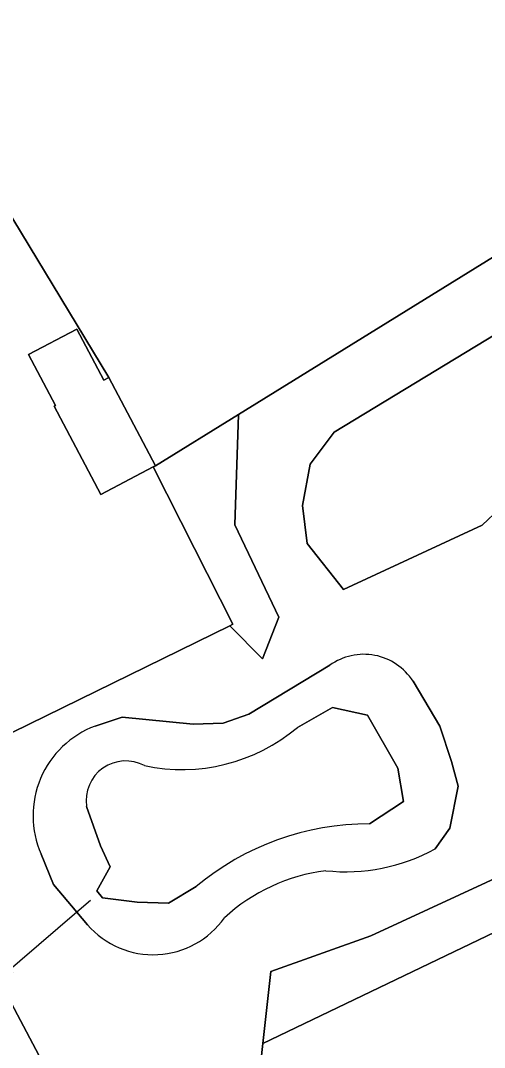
# Model space of a CAD drawing. Extents: x 162879 to 165540, y 384011 to 385181.
# Drawn here: x 163100.1 to 163130.7, y 384191.8 to 384259.7 of the extents above; entities that cross this region are included whole.
import ezdxf

# ---------------------------------------------------------------- set-up
doc = ezdxf.new("R2010")
doc.units = 0
for name, color, linetype in [('IMGEO_Duiker', 7, 'Continuous'), ('IMGEO_Erf', 7, 'Continuous'), ('IMGEO_Groenvoorziening', 7, 'Continuous'), ('IMGEO_Loofbos', 7, 'Continuous'), ('IMGEO_Meer_plas_ven_vijver', 7, 'Continuous'), ('IMGEO_Pand', 7, 'Continuous'), ('IMGEO_Rijbaan_lokaal_open', 7, 'Continuous')]:
    doc.layers.add(name, color=color, linetype=linetype)

msp = doc.modelspace()

# ---------------------------------------------------------------- linework, layer by layer
at = {"layer": 'IMGEO_Duiker'}
msp.add_lwpolyline([(163104.732, 384201.517), (163103.836, 384200.746), (163091.422, 384190.068), (163084.3, 384183.942), (163082.614, 384182.492)], dxfattribs=at)
at = {"layer": 'IMGEO_Erf'}
msp.add_lwpolyline([(163102.346, 384234.16), (163102.432, 384234.205), (163100.651, 384237.577), (163103.837, 384239.259), (163105.617, 384235.887), (163105.946, 384236.061), (163097.491, 384250), (163091.662, 384259.624), (163089.311, 384258.655), (163070.929, 384251.083), (163071.501, 384250), (163086.567, 384221.458), (163086.969, 384220.697), (163092.948, 384209.374), (163113.929, 384219.667), (163114.138, 384219.769), (163111.612, 384224.762), (163108.882, 384230.159), (163105.424, 384228.333)], close=True, dxfattribs=at)
at = {"layer": 'IMGEO_Groenvoorziening'}
for points in [[(163136.641, 384247.33), (163114.501, 384233.625), (163114.264, 384226.34), (163117.171, 384220.23), (163116.084, 384217.472), (163113.929, 384219.667), (163092.948, 384209.374), (163099.596, 384196.782), (163098.666, 384196.282), (163103.99, 384186.246), (163104.407, 384185.46), (163109.182, 384176.32), (163111.265, 384178.82), (163114.452, 384185.261), (163114.752, 384186.202), (163115.847, 384189.643), (163116.116, 384192.067), (163116.644, 384196.814), (163123.235, 384199.185), (163132.89, 384203.652)], [(163105.052, 384213.033), (163106.84, 384213.62), (163111.52, 384213.151), (163113.504, 384213.235), (163115.195, 384213.814), (163120.53, 384217.05)], [(163120.53, 384217.05), (163115.195, 384213.814), (163113.504, 384213.235), (163111.52, 384213.151), (163106.84, 384213.62), (163105.052, 384213.033)], [(163126.029, 384216), (163127.786, 384213.024)], [(163127.495, 384204.913), (163128.45, 384206.284), (163129.009, 384209.062), (163128.575, 384210.692), (163127.786, 384213.024), (163126.029, 384216)], [(163118.392, 384212.943), (163120.703, 384214.266), (163123.023, 384213.756), (163125.026, 384210.244), (163125.396, 384208.059), (163123.163, 384206.577)], [(163127.786, 384213.024), (163128.575, 384210.692), (163129.009, 384209.062), (163128.45, 384206.284), (163127.495, 384204.913)], [(163105.4, 384205.132), (163104.483, 384207.731)], [(163111.715, 384202.431), (163109.891, 384201.341), (163107.811, 384201.408), (163105.521, 384201.696), (163105.166, 384202.157), (163106.034, 384203.725), (163105.4, 384205.132)], [(163104.547, 384199.904), (163103.836, 384200.746), (163102.298, 384202.566), (163101.482, 384204.575)], [(163101.482, 384204.575), (163102.298, 384202.566), (163103.836, 384200.746), (163104.547, 384199.904)]]:
    msp.add_lwpolyline(points, dxfattribs=at)
for points in [[(163121.434, 384222.055), (163119.047, 384225.088), (163118.725, 384227.599), (163119.246, 384230.331), (163120.832, 384232.445), (163134.851, 384240.971), (163136.94, 384241.398), (163142.492, 384241.527), (163143.42, 384240.761), (163142.645, 384239.63), (163140.541, 384237.968), (163138.937, 384235.485), (163136.444, 384234.229), (163132.925, 384228.509), (163130.6, 384226.298)], [(163121.434, 384222.055), (163130.6, 384226.298), (163132.925, 384228.509), (163136.444, 384234.229), (163138.937, 384235.485), (163140.541, 384237.968), (163142.645, 384239.63), (163143.42, 384240.761), (163142.492, 384241.527), (163136.94, 384241.398), (163134.851, 384240.971), (163120.832, 384232.445), (163119.246, 384230.331), (163118.725, 384227.599), (163119.047, 384225.088)], [(163114.501, 384233.625), (163109.025, 384230.235), (163108.882, 384230.159), (163111.612, 384224.762), (163114.138, 384219.769), (163113.929, 384219.667), (163116.084, 384217.472), (163117.171, 384220.23), (163114.264, 384226.34)], [(163123.235, 384199.185), (163116.644, 384196.814), (163116.116, 384192.067), (163142.416, 384204.693), (163144.445, 384205.946), (163142.071, 384214.974), (163142.764, 384220.262), (163142.435, 384222.622), (163140.986, 384222.016), (163140.021, 384211.41), (163138.086, 384208.201), (163132.89, 384203.652)]]:
    msp.add_lwpolyline(points, close=True, dxfattribs=at)
for centre, radius, start, end in [((163122.781, 384213.917), 3.858, 32.68027, 125.69943), ((163122.781, 384213.917), 3.858, 32.68027, 125.69943), ((163107.262, 384207.118), 6.315, 110.48808, 203.7441), ((163107.262, 384207.118), 6.315, 110.48808, 203.7441), ((163110.772, 384221.971), 11.814, 257.91993, 310.16324), ((163107.063, 384208.121), 2.61, 61.71609, 188.5917), ((163123.147, 384188.743), 17.834, 89.94857, 129.86809), ((163121.561, 384215.869), 12.46, 264.0241, 298.4403), ((163121.561, 384215.869), 12.46, 264.0241, 298.4403), ((163121.82, 384191.369), 12.208, 97.32079, 132.48774), ((163121.82, 384191.369), 12.208, 97.32079, 132.48774), ((163108.878, 384203.656), 5.731, 220.90323, 325.01973), ((163108.878, 384203.656), 5.731, 220.90323, 325.01973)]:
    msp.add_arc(centre, radius, start, end, dxfattribs=at)
at = {"layer": 'IMGEO_Loofbos'}
msp.add_lwpolyline([(163155.934, 384258.131), (163155.116, 384260.952), (163148.784, 384282.785), (163112.465, 384268.23), (163091.662, 384259.624), (163097.491, 384250), (163105.946, 384236.061), (163109.025, 384230.235), (163114.501, 384233.625), (163136.641, 384247.33), (163140.262, 384250), (163143.861, 384252.646)], close=True, dxfattribs=at)
msp.add_lwpolyline([(163177.768, 384191.622), (163169.674, 384220.665), (163168.074, 384226.307), (163167.934, 384226.8), (163157.97, 384222.156), (163157.754, 384218.928), (163159.831, 384215.446), (163145.913, 384206.852), (163144.445, 384205.946), (163142.416, 384204.693), (163116.116, 384192.067), (163115.847, 384189.643), (163114.752, 384186.202), (163124.89, 384162.957), (163120.518, 384154.619), (163123.456, 384148.995)], dxfattribs=at)
at = {"layer": 'IMGEO_Meer_plas_ven_vijver'}
for points in [[(163123.163, 384206.577), (163125.396, 384208.059), (163125.026, 384210.244), (163123.023, 384213.756), (163120.703, 384214.266), (163118.392, 384212.943)], [(163104.483, 384207.731), (163105.4, 384205.132)], [(163105.4, 384205.132), (163106.034, 384203.725), (163105.166, 384202.157), (163105.521, 384201.696), (163107.811, 384201.408), (163109.891, 384201.341), (163111.715, 384202.431)]]:
    msp.add_lwpolyline(points, dxfattribs=at)
for centre, radius, start, end in [((163110.772, 384221.971), 11.814, 257.91993, 310.16324), ((163107.063, 384208.121), 2.61, 61.71609, 188.5917), ((163123.147, 384188.743), 17.834, 89.94857, 129.86809)]:
    msp.add_arc(centre, radius, start, end, dxfattribs=at)
at = {"layer": 'IMGEO_Pand'}
msp.add_lwpolyline([(163105.946, 384236.061), (163105.617, 384235.887), (163103.837, 384239.259), (163100.651, 384237.577), (163102.432, 384234.205), (163102.346, 384234.16), (163105.424, 384228.333), (163108.882, 384230.159), (163109.025, 384230.235)], close=True, dxfattribs=at)
at = {"layer": 'IMGEO_Rijbaan_lokaal_open'}
msp.add_lwpolyline([(163123.456, 384148.995), (163120.518, 384154.619), (163109.182, 384176.32), (163104.407, 384185.46), (163103.99, 384186.246), (163098.666, 384196.282), (163094.956, 384203.096), (163085.593, 384220.946), (163078.99, 384233.534), (163074.347, 384242.176), (163072.969, 384244.801), (163072.377, 384245.947)], dxfattribs=at)

doc.saveas('drawing.dxf')
